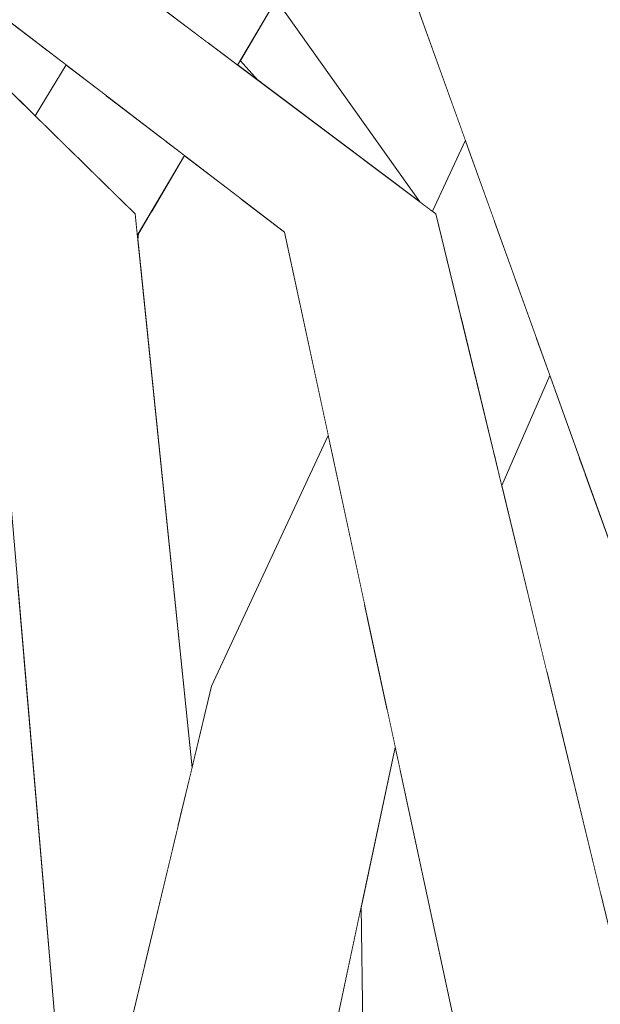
# Model space of a CAD drawing. Extents: x -289599 to -184549, y 66678 to 295474.
# Tile 497 of 656: x -250682 to -250655, y 71958 to 72004. Entities that reach past the tile are written whole.
import ezdxf

# ---------------------------------------------------------------- set-up
doc = ezdxf.new("R2010")
doc.units = 0
doc.header["$MEASUREMENT"] = 0
doc.linetypes.add('Wipeout_Contour', pattern=[1000, 0, -1000])
doc.layers.add('arch drzewa', color=8, linetype='Continuous')
doc.layers.add('Model drzwi', color=8, linetype='Continuous')
doc.layers.add('arch drzewa_Nr_Pióra__4', color=8, linetype='Continuous', lineweight=9)

msp = doc.modelspace()

# ---------------------------------------------------------------- wipeouts: each hides what was drawn before it
at = {"color": 254, "linetype": 'Wipeout_Contour', "lineweight": 0, "ltscale": 1022971.526414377}
msp.add_wipeout([(-250662.869, 71994.711), (-250666.606, 71992.986), (-250654.662, 71955.949), (-250654.092, 71958.482)], dxfattribs=at).dxf.layer = 'arch drzewa'
at = {"color": 254, "linetype": 'Wipeout_Contour', "lineweight": 0, "ltscale": 767296.193689}
msp.add_wipeout([(-250683.543, 71981.575), (-250681.788, 71974.124), (-250682.087, 71977.613)], dxfattribs=at).dxf.layer = 'arch drzewa'
at = {"color": 254, "linetype": 'Wipeout_Contour', "lineweight": 0, "ltscale": 1023028.239796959}
msp.add_wipeout([(-250688.992, 71961.071), (-250689.802, 71956.537), (-250678.937, 71932.418), (-250679.061, 71933.775)], dxfattribs=at).dxf.layer = 'arch drzewa'
at = {"color": 254, "linetype": 'Wipeout_Contour', "lineweight": 0, "ltscale": 1023038.448686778}
msp.add_wipeout([(-250671.863, 72001.757), (-250671.04, 72000.847), (-250663.601, 71995.26), (-250670.206, 72004.573)], dxfattribs=at).dxf.layer = 'Model drzwi'

# ---------------------------------------------------------------- next in the draw order: wipeouts: each hides what was drawn before it
at = {"color": 254, "linetype": 'Wipeout_Contour', "lineweight": 0, "ltscale": 767362.751098}
msp.add_wipeout([(-250662.869, 71994.711), (-250707.589, 72028.295), (-250710.093, 72025.097)], dxfattribs=at).dxf.layer = 'arch drzewa'
at = {"color": 254, "linetype": 'Wipeout_Contour', "lineweight": 0, "ltscale": 767218.83609}
msp.add_wipeout([(-250666.606, 71992.986), (-250655.906, 71950.425), (-250654.662, 71955.949)], dxfattribs=at).dxf.layer = 'arch drzewa'

# ---------------------------------------------------------------- next in the draw order: wipeouts: each hides what was drawn before it
at = {"color": 254, "linetype": 'Wipeout_Contour', "lineweight": 0, "ltscale": 1022976.405833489}
msp.add_wipeout([(-250666.606, 71992.986), (-250669.83, 71993.873), (-250656.189, 71949.168), (-250655.906, 71950.425)], dxfattribs=at).dxf.layer = 'arch drzewa'

# ---------------------------------------------------------------- next in the draw order: wipeouts: each hides what was drawn before it
at = {"color": 254, "linetype": 'Wipeout_Contour', "lineweight": 0, "ltscale": 767220.485829}
msp.add_wipeout([(-250669.83, 71993.873), (-250658.248, 71940.025), (-250656.189, 71949.168)], dxfattribs=at).dxf.layer = 'arch drzewa'

# ---------------------------------------------------------------- next in the draw order: wipeouts: each hides what was drawn before it
at = {"color": 254, "linetype": 'Wipeout_Contour', "lineweight": 0, "ltscale": 767313.384683}
msp.add_wipeout([(-250710.093, 72025.097), (-250666.606, 71992.986), (-250662.869, 71994.711)], dxfattribs=at).dxf.layer = 'arch drzewa'
at = {"color": 254, "linetype": 'Wipeout_Contour', "lineweight": 0, "ltscale": 1022981.404758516}
msp.add_wipeout([(-250658.261, 71989.03), (-250660.184, 71983.627), (-250659.844, 71982.225), (-250657.635, 71987.285)], dxfattribs=at).dxf.layer = 'arch drzewa'
at = {"color": 254, "linetype": 'Wipeout_Contour', "lineweight": 0, "ltscale": 1278639.863437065}
msp.add_wipeout([(-250659.928, 71932.564), (-250655.719, 71937.678), (-250655.434, 71935.248), (-250653.524, 71929.202), (-250650.825, 71972.988)], dxfattribs=at).dxf.layer = 'arch drzewa'
at = {"color": 254, "linetype": 'Wipeout_Contour', "lineweight": 0, "ltscale": 1022984.662377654}
msp.add_wipeout([(-250667.714, 71972.216), (-250674.59, 71924.136), (-250664.734, 71970.182), (-250665.107, 71971.916)], dxfattribs=at).dxf.layer = 'arch drzewa'

# ---------------------------------------------------------------- next in the draw order: wipeouts: each hides what was drawn before it
at = {"color": 254, "linetype": 'Wipeout_Contour', "lineweight": 0, "ltscale": 767369.038395}
msp.add_wipeout([(-250666.606, 71992.986), (-250710.093, 72025.097), (-250711.775, 72026.002)], dxfattribs=at).dxf.layer = 'arch drzewa'
at = {"color": 254, "linetype": 'Wipeout_Contour', "lineweight": 0, "ltscale": 1022987.29283947}
msp.add_wipeout([(-250661.11, 71987.448), (-250660.184, 71983.627), (-250658.261, 71989.03), (-250659.241, 71991.758)], dxfattribs=at).dxf.layer = 'arch drzewa'
at = {"color": 254, "linetype": 'Wipeout_Contour', "lineweight": 0, "ltscale": 1278719.658130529}
msp.add_wipeout([(-250677.082, 71926.001), (-250676.702, 71925.168), (-250676.382, 71924.323), (-250674.59, 71924.136), (-250667.714, 71972.216)], dxfattribs=at).dxf.layer = 'arch drzewa'
at = {"color": 254, "linetype": 'Wipeout_Contour', "lineweight": 0, "ltscale": 1278695.766641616}
msp.add_wipeout([(-250666.037, 71943.94), (-250666.01, 71942.007), (-250661.555, 71947.9), (-250660.898, 71952.349), (-250664.536, 71969.262)], dxfattribs=at).dxf.layer = 'arch drzewa'

# ---------------------------------------------------------------- next in the draw order: wipeouts: each hides what was drawn before it
at = {"color": 254, "linetype": 'Wipeout_Contour', "lineweight": 0, "ltscale": 767321.619453}
msp.add_wipeout([(-250711.775, 72026.002), (-250669.83, 71993.873), (-250666.606, 71992.986)], dxfattribs=at).dxf.layer = 'arch drzewa'
at = {"color": 254, "linetype": 'Wipeout_Contour', "lineweight": 0, "ltscale": 1022994.018125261}
msp.add_wipeout([(-250660.184, 71994.388), (-250661.706, 71989.908), (-250661.11, 71987.448), (-250659.241, 71991.758)], dxfattribs=at).dxf.layer = 'arch drzewa'
at = {"color": 254, "linetype": 'Wipeout_Contour', "lineweight": 0, "ltscale": 1022992.463823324}
msp.add_wipeout([(-250677.221, 71926.493), (-250677.082, 71926.001), (-250667.714, 71972.216), (-250673.183, 71972.988)], dxfattribs=at).dxf.layer = 'arch drzewa'

# ---------------------------------------------------------------- next in the draw order: wipeouts: each hides what was drawn before it
at = {"color": 254, "linetype": 'Wipeout_Contour', "lineweight": 0, "ltscale": 1023082.827001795}
msp.add_wipeout([(-250680.999, 72002.428), (-250681.38, 71999.307), (-250681.286, 71999.216), (-250679.871, 72001.564)], dxfattribs=at).dxf.layer = 'arch drzewa'
at = {"color": 254, "linetype": 'Wipeout_Contour', "lineweight": 0, "ltscale": 1278753.986003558}
msp.add_wipeout([(-250661.515, 71998.093), (-250663.03, 71994.832), (-250662.869, 71994.711), (-250661.706, 71989.908), (-250660.184, 71994.388)], dxfattribs=at).dxf.layer = 'arch drzewa'
at = {"color": 254, "linetype": 'Wipeout_Contour', "lineweight": 0, "ltscale": 767245.670514}
msp.add_wipeout([(-250667.714, 71972.216), (-250665.107, 71971.916), (-250666.015, 71976.136)], dxfattribs=at).dxf.layer = 'arch drzewa'
at = {"color": 254, "linetype": 'Wipeout_Contour', "lineweight": 0, "ltscale": 1278747.096408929}
msp.add_wipeout([(-250681.185, 71939.613), (-250679.061, 71933.775), (-250678.937, 71932.418), (-250677.221, 71926.493), (-250673.183, 71972.988)], dxfattribs=at).dxf.layer = 'arch drzewa'

# ---------------------------------------------------------------- next in the draw order: wipeouts: each hides what was drawn before it
at = {"color": 254, "linetype": 'Wipeout_Contour', "lineweight": 0, "ltscale": 1023021.530705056}
msp.add_wipeout([(-250644.598, 71990.242), (-250668.659, 72046.961), (-250678.068, 72044.212), (-250645.758, 71985.132)], dxfattribs=at).dxf.layer = 'arch drzewa'
at = {"color": 254, "linetype": 'Wipeout_Contour', "lineweight": 0, "ltscale": 1023088.379035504}
msp.add_wipeout([(-250682.557, 72003.621), (-250682.692, 72000.595), (-250681.38, 71999.307), (-250680.999, 72002.428)], dxfattribs=at).dxf.layer = 'arch drzewa'
at = {"color": 254, "linetype": 'Wipeout_Contour', "lineweight": 0, "ltscale": 767248.680765}
msp.add_wipeout([(-250666.158, 71976.8), (-250667.714, 71972.216), (-250666.015, 71976.136)], dxfattribs=at).dxf.layer = 'arch drzewa'
at = {"color": 254, "linetype": 'Wipeout_Contour', "lineweight": 0, "ltscale": 767315.37505}
msp.add_wipeout([(-250677.887, 71911.767), (-250705.411, 71972.642), (-250710.179, 71971.274)], dxfattribs=at).dxf.layer = 'arch drzewa'

# ---------------------------------------------------------------- next in the draw order: wipeouts: each hides what was drawn before it
at = {"color": 254, "linetype": 'Wipeout_Contour', "lineweight": 0, "ltscale": 1023007.818083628}
msp.add_wipeout([(-250667.82, 71984.527), (-250673.183, 71972.988), (-250667.714, 71972.216), (-250666.158, 71976.8)], dxfattribs=at).dxf.layer = 'arch drzewa'
at = {"color": 254, "linetype": 'Wipeout_Contour', "lineweight": 0, "ltscale": 767274.223605}
msp.add_wipeout([(-250710.179, 71971.274), (-250682.458, 71909.138), (-250677.887, 71911.767)], dxfattribs=at).dxf.layer = 'arch drzewa'

# ---------------------------------------------------------------- next in the draw order: wipeouts: each hides what was drawn before it
at = {"color": 254, "linetype": 'Wipeout_Contour', "lineweight": 0, "ltscale": 1790179.331915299}
msp.add_wipeout([(-250678.068, 72044.212), (-250651.472, 71970.115), (-250650.825, 71972.988), (-250646.362, 71980.396), (-250646.469, 71981.06), (-250646.193, 71982.799), (-250645.758, 71985.132)], dxfattribs=at).dxf.layer = 'arch drzewa'
at = {"color": 254, "linetype": 'Wipeout_Contour', "lineweight": 0, "ltscale": 1278823.973066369}
msp.add_wipeout([(-250688.272, 71973.88), (-250679.929, 71952.412), (-250681.788, 71974.124), (-250683.543, 71981.575), (-250683.754, 71981.555)], dxfattribs=at).dxf.layer = 'arch drzewa'

# ---------------------------------------------------------------- next in the draw order: wipeouts: each hides what was drawn before it
at = {"color": 254, "linetype": 'Wipeout_Contour', "lineweight": 0, "ltscale": 1534537.761241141}
msp.add_wipeout([(-250666.946, 72010.112), (-250670.206, 72004.573), (-250663.601, 71995.26), (-250663.03, 71994.832), (-250661.515, 71998.093), (-250665.08, 72008.028)], dxfattribs=at).dxf.layer = 'arch drzewa'
at = {"color": 254, "linetype": 'Wipeout_Contour', "lineweight": 0, "ltscale": 767293.822132}
msp.add_wipeout([(-250676.595, 71993.719), (-250676.573, 71993.507), (-250676.537, 71993.817)], dxfattribs=at).dxf.layer = 'arch drzewa'
at = {"color": 254, "linetype": 'Wipeout_Contour', "lineweight": 0, "ltscale": 1278690.362006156}
msp.add_wipeout([(-250656.017, 71982.777), (-250657.318, 71971.799), (-250655.279, 71963.383), (-250653.339, 71975.267), (-250653.404, 71975.497)], dxfattribs=at).dxf.layer = 'arch drzewa'
at = {"color": 254, "linetype": 'Wipeout_Contour', "lineweight": 0, "ltscale": 1790312.231266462}
msp.add_wipeout([(-250689.306, 71972.124), (-250685.157, 71950.528), (-250681.185, 71939.613), (-250680.037, 71944.403), (-250679.452, 71946.841), (-250679.929, 71952.412), (-250688.272, 71973.88)], dxfattribs=at).dxf.layer = 'arch drzewa'
at = {"color": 254, "linetype": 'Wipeout_Contour', "lineweight": 0, "ltscale": 1022976.391630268}
msp.add_wipeout([(-250666.304, 71962.849), (-250666.037, 71943.94), (-250664.536, 71969.262), (-250664.734, 71970.182)], dxfattribs=at).dxf.layer = 'arch drzewa'

# ---------------------------------------------------------------- next in the draw order: linework, layer by layer
at = {"layer": 'arch drzewa_Nr_Pióra__4', "linetype": 'Continuous'}
msp.add_line((-250663.03, 71994.832), (-250661.515, 71998.093), dxfattribs=at)

# ---------------------------------------------------------------- next in the draw order: wipeouts: each hides what was drawn before it
at = {"color": 254, "linetype": 'Wipeout_Contour', "lineweight": 0, "ltscale": 1023048.554953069}
msp.add_wipeout([(-250666.996, 72013.365), (-250672.982, 72002.306), (-250671.982, 72001.555), (-250666.252, 72011.291)], dxfattribs=at).dxf.layer = 'arch drzewa'
at = {"color": 254, "linetype": 'Wipeout_Contour', "lineweight": 0, "ltscale": 1023040.600194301}
msp.add_wipeout([(-250678.416, 71992.986), (-250674.731, 71966.533), (-250674.081, 71969.243), (-250676.696, 71994.711)], dxfattribs=at).dxf.layer = 'arch drzewa'
at = {"color": 254, "linetype": 'Wipeout_Contour', "lineweight": 0, "ltscale": 1022964.073543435}
msp.add_wipeout([(-250656.292, 71983.544), (-250657.758, 71973.615), (-250657.318, 71971.799), (-250656.017, 71982.777)], dxfattribs=at).dxf.layer = 'arch drzewa'
at = {"color": 254, "linetype": 'Wipeout_Contour', "lineweight": 0, "ltscale": 767225.415809}
msp.add_wipeout([(-250666.304, 71962.849), (-250669.403, 71948.37), (-250665.9, 71934.221)], dxfattribs=at).dxf.layer = 'arch drzewa'

# ---------------------------------------------------------------- next in the draw order: linework, layer by layer
at = {"layer": 'arch drzewa_Nr_Pióra__4', "linetype": 'Continuous'}
msp.add_line((-250665.9, 71934.221), (-250666.304, 71962.849), dxfattribs=at)

# ---------------------------------------------------------------- next in the draw order: wipeouts: each hides what was drawn before it
at = {"color": 254, "linetype": 'Wipeout_Contour', "lineweight": 0, "ltscale": 1023051.640752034}
msp.add_wipeout([(-250673.335, 72002.57), (-250672.982, 72002.306), (-250666.996, 72013.365), (-250667.042, 72013.494)], dxfattribs=at).dxf.layer = 'arch drzewa'
at = {"color": 254, "linetype": 'Wipeout_Contour', "lineweight": 0, "ltscale": 767324.998601}
msp.add_wipeout([(-250689.151, 72005.329), (-250676.696, 71994.711), (-250688.613, 72006.407)], dxfattribs=at).dxf.layer = 'arch drzewa'
at = {"color": 254, "linetype": 'Wipeout_Contour', "lineweight": 0, "ltscale": 767286.710432}
msp.add_wipeout([(-250671.982, 72001.555), (-250671.04, 72000.847), (-250671.863, 72001.757)], dxfattribs=at).dxf.layer = 'arch drzewa'
at = {"color": 254, "linetype": 'Wipeout_Contour', "lineweight": 0, "ltscale": 767275.239789}
msp.add_wipeout([(-250674.731, 71966.533), (-250678.416, 71992.986), (-250674.985, 71965.472)], dxfattribs=at).dxf.layer = 'arch drzewa'
at = {"color": 254, "linetype": 'Wipeout_Contour', "lineweight": 0, "ltscale": 1022972.844455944}
msp.add_wipeout([(-250657.635, 71987.285), (-250659.844, 71982.225), (-250657.758, 71973.615), (-250656.292, 71983.544)], dxfattribs=at).dxf.layer = 'arch drzewa'

# ---------------------------------------------------------------- next in the draw order: linework, layer by layer
at = {"layer": 'arch drzewa_Nr_Pióra__4', "linetype": 'Continuous'}
for p, q in [((-250671.04, 72000.847), (-250671.863, 72001.757)), ((-250654.092, 71958.482), (-250662.869, 71994.711)), ((-250659.844, 71982.225), (-250657.635, 71987.285))]:
    msp.add_line(p, q, dxfattribs=at)

# ---------------------------------------------------------------- next in the draw order: wipeouts: each hides what was drawn before it
at = {"color": 254, "linetype": 'Wipeout_Contour', "lineweight": 0, "ltscale": 1278824.609566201}
msp.add_wipeout([(-250676.004, 72004.575), (-250673.335, 72002.57), (-250667.042, 72013.494), (-250668.833, 72018.484), (-250669.501, 72018.777)], dxfattribs=at).dxf.layer = 'arch drzewa'
at = {"color": 254, "linetype": 'Wipeout_Contour', "lineweight": 0, "ltscale": 1023046.161129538}
msp.add_wipeout([(-250678.416, 71992.986), (-250683.479, 71993.873), (-250676.273, 71960.1), (-250674.985, 71965.472)], dxfattribs=at).dxf.layer = 'arch drzewa'

# ---------------------------------------------------------------- next in the draw order: linework, layer by layer
at = {"layer": 'arch drzewa_Nr_Pióra__4', "linetype": 'Continuous'}
msp.add_line((-250671.982, 72001.555), (-250666.252, 72011.291), dxfattribs=at)

# ---------------------------------------------------------------- next in the draw order: wipeouts: each hides what was drawn before it
at = {"color": 254, "linetype": 'Wipeout_Contour', "lineweight": 0, "ltscale": 767277.977514}
msp.add_wipeout([(-250683.479, 71993.873), (-250679.452, 71946.841), (-250676.273, 71960.1)], dxfattribs=at).dxf.layer = 'arch drzewa'

# ---------------------------------------------------------------- next in the draw order: wipeouts: each hides what was drawn before it
at = {"color": 254, "linetype": 'Wipeout_Contour', "lineweight": 0, "ltscale": 1023091.827965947}
msp.add_wipeout([(-250689.89, 72003.848), (-250678.416, 71992.986), (-250676.696, 71994.711), (-250689.151, 72005.329)], dxfattribs=at).dxf.layer = 'arch drzewa'

# ---------------------------------------------------------------- next in the draw order: wipeouts: each hides what was drawn before it
at = {"color": 254, "linetype": 'Wipeout_Contour', "lineweight": 0, "ltscale": 767326.829074}
msp.add_wipeout([(-250689.89, 72003.848), (-250690.127, 72003.372), (-250678.416, 71992.986)], dxfattribs=at).dxf.layer = 'arch drzewa'
at = {"color": 254, "linetype": 'Wipeout_Contour', "lineweight": 0, "ltscale": 1278823.037833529}
msp.add_wipeout([(-250675.285, 71998.051), (-250676.956, 71994.965), (-250676.696, 71994.711), (-250676.595, 71993.719), (-250674.43, 71997.396)], dxfattribs=at).dxf.layer = 'arch drzewa'

# ---------------------------------------------------------------- next in the draw order: wipeouts: each hides what was drawn before it
at = {"color": 254, "linetype": 'Wipeout_Contour', "lineweight": 0, "ltscale": 1023098.450019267}
msp.add_wipeout([(-250690.127, 72003.372), (-250691.079, 72001.464), (-250683.479, 71993.873), (-250678.416, 71992.986)], dxfattribs=at).dxf.layer = 'arch drzewa'
at = {"color": 254, "linetype": 'Wipeout_Contour', "lineweight": 0, "ltscale": 1023061.494270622}
msp.add_wipeout([(-250677.441, 71995.442), (-250676.956, 71994.965), (-250675.285, 71998.051), (-250675.738, 71998.398)], dxfattribs=at).dxf.layer = 'arch drzewa'

# ---------------------------------------------------------------- next in the draw order: linework, layer by layer
at = {"layer": 'arch drzewa_Nr_Pióra__4', "linetype": 'Continuous'}
msp.add_line((-250679.452, 71946.841), (-250683.479, 71993.873), dxfattribs=at)

# ---------------------------------------------------------------- next in the draw order: wipeouts: each hides what was drawn before it
at = {"color": 254, "linetype": 'Wipeout_Contour', "lineweight": 0, "ltscale": 1023067.617625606}
msp.add_wipeout([(-250679.335, 71997.3), (-250677.441, 71995.442), (-250675.738, 71998.398), (-250678.029, 72000.153)], dxfattribs=at).dxf.layer = 'arch drzewa'

# ---------------------------------------------------------------- next in the draw order: wipeouts: each hides what was drawn before it
at = {"color": 254, "linetype": 'Wipeout_Contour', "lineweight": 0, "ltscale": 1023077.524315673}
msp.add_wipeout([(-250681.286, 71999.216), (-250679.335, 71997.3), (-250678.029, 72000.153), (-250679.871, 72001.564)], dxfattribs=at).dxf.layer = 'arch drzewa'
at = {"color": 254, "linetype": 'Wipeout_Contour', "lineweight": 0, "ltscale": 2046075.230860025}
msp.add_wipeout([(-250676.537, 71993.817), (-250676.573, 71993.507), (-250674.081, 71969.243), (-250673.183, 71972.988), (-250667.82, 71984.527), (-250669.83, 71993.873), (-250671.807, 71995.387), (-250675.977, 71994.768)], dxfattribs=at).dxf.layer = 'arch drzewa'

# ---------------------------------------------------------------- next in the draw order: linework, layer by layer
at = {"layer": 'arch drzewa_Nr_Pióra__4', "linetype": 'Continuous'}
for p, q in [((-250676.696, 71994.711), (-250688.613, 72006.407)), ((-250663.601, 71995.26), (-250670.206, 72004.573)), ((-250681.286, 71999.216), (-250679.871, 72001.564)), ((-250676.573, 71993.507), (-250676.537, 71993.817)), ((-250658.248, 71940.025), (-250669.83, 71993.873)), ((-250673.183, 71972.988), (-250667.82, 71984.527)), ((-250681.185, 71939.613), (-250673.183, 71972.988)), ((-250674.59, 71924.136), (-250664.734, 71970.182))]:
    msp.add_line(p, q, dxfattribs=at)

# ---------------------------------------------------------------- next in the draw order: wipeouts: each hides what was drawn before it
at = {"color": 254, "linetype": 'Wipeout_Contour', "lineweight": 0, "ltscale": 767288.580104}
msp.add_wipeout([(-250674.43, 71997.396), (-250675.977, 71994.768), (-250671.807, 71995.387)], dxfattribs=at).dxf.layer = 'arch drzewa'

# ---------------------------------------------------------------- next in the draw order: linework, layer by layer
at = {"layer": 'arch drzewa_Nr_Pióra__4', "linetype": 'Continuous'}
for p, q in [((-250651.472, 71970.115), (-250678.068, 72044.212)), ((-250662.869, 71994.711), (-250707.589, 72028.295)), ((-250669.83, 71993.873), (-250711.775, 72026.002)), ((-250676.595, 71993.719), (-250674.43, 71997.396)), ((-250674.081, 71969.243), (-250676.696, 71994.711))]:
    msp.add_line(p, q, dxfattribs=at)

doc.saveas('drawing.dxf')
